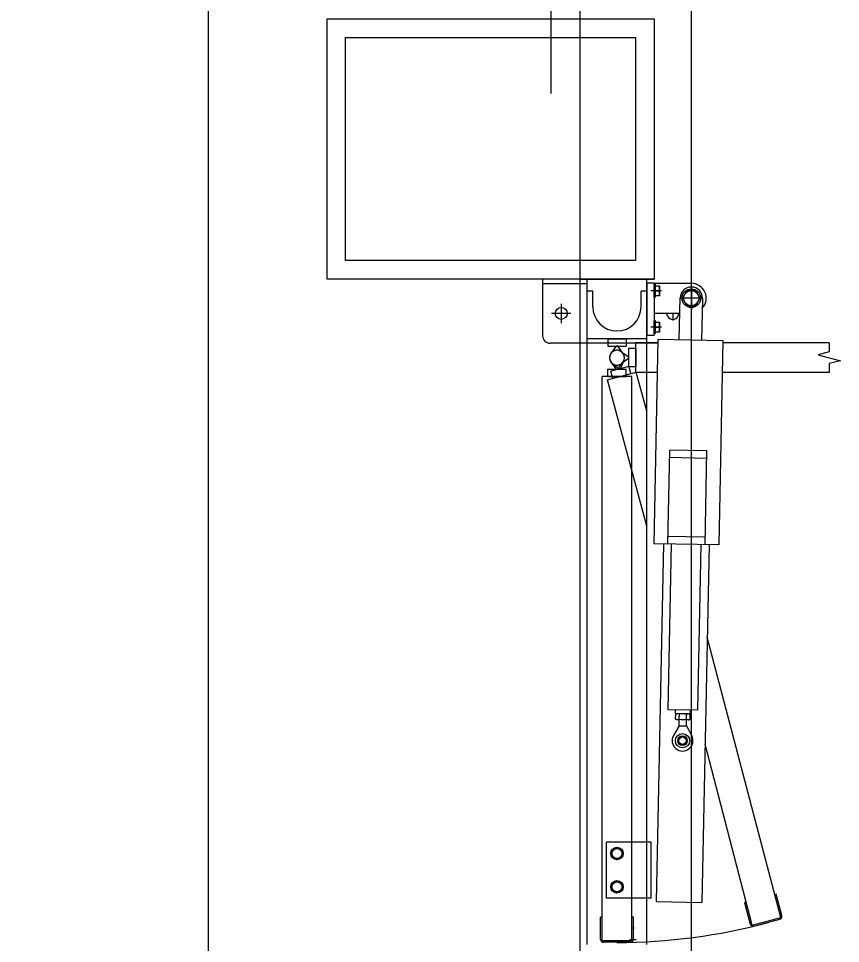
# Model space of a CAD drawing. Extents: x -264205 to -263659, y -1242401 to -1241986.
# Drawn here: x -263795.798 to -263794.692, y -1242208.661 to -1242207.417 of the extents above; entities that cross this region are included whole.
import ezdxf

# ---------------------------------------------------------------- set-up
doc = ezdxf.new("R2010")
doc.units = 0
for name, color, linetype in [('HESCON_OSI_STAVBY_KFA', 7, 'Continuous'), ('PROJEKT_OBRUBNIKY_KOMUNIKACIE', 7, 'Continuous'), ('SITUACIA_DSP_2D', 7, 'Continuous')]:
    doc.layers.add(name, color=color, linetype=linetype)

msp = doc.modelspace()

# ---------------------------------------------------------------- linework, layer by layer
at = {"layer": 'HESCON_OSI_STAVBY_KFA'}
msp.add_line((-263795.5428, -1242083.2372), (-263795.5428, -1242246.7072), dxfattribs=at)
at = {"layer": 'PROJEKT_OBRUBNIKY_KOMUNIKACIE'}
msp.add_lwpolyline([(-263794.8928, -1242227.3822), (-263808.9678, -1242241.4572), (-263894.9678, -1242241.4572), (-263909.0427, -1242227.3822), (-263909.0427, -1242196.3327), (-263914.1428, -1242196.3327), (-263914.1428, -1242132.4327), (-263909.0427, -1242132.4327), (-263909.0427, -1242101.3822), (-263894.9678, -1242087.3072), (-263808.9678, -1242087.3072), (-263794.8928, -1242101.3822), (-263794.8928, -1242227.3822)], dxfattribs=at)
at = {"layer": 'SITUACIA_DSP_2D'}
for p, q in [((-263794.8928, -1242101.3822), (-263794.8928, -1242227.3822)), ((-263795.0428, -1242101.7691), (-263795.0428, -1242226.9954)), ((-263795.0819, -1242207.3218), (-263795.0819, -1242207.5184)), ((-263795.3827, -1242207.7679), (-263795.3827, -1242207.4179)), ((-263795.3827, -1242207.4179), (-263794.9427, -1242207.4179)), ((-263794.9427, -1242207.4179), (-263794.9427, -1242207.7679)), ((-263795.3577, -1242207.7429), (-263795.3577, -1242207.4429)), ((-263795.3577, -1242207.4429), (-263794.9677, -1242207.4429)), ((-263794.9677, -1242207.4429), (-263794.9677, -1242207.7429)), ((-263794.9677, -1242207.7429), (-263795.3577, -1242207.7429)), ((-263794.9427, -1242207.7679), (-263795.3827, -1242207.7679)), ((-263795.0927, -1242207.7679), (-263795.0927, -1242207.8439)), ((-263795.0427, -1242207.7679), (-263794.9427, -1242207.7679)), ((-263795.0327, -1242208.6624), (-263795.0327, -1242207.7679)), ((-263794.9527, -1242208.6624), (-263794.9527, -1242207.7679)), ((-263794.9527, -1242207.7729), (-263794.9427, -1242207.7729)), ((-263794.9527, -1242207.7729), (-263794.9527, -1242207.8429)), ((-263794.9427, -1242207.7729), (-263794.9427, -1242207.8429)), ((-263795.0327, -1242207.7739), (-263795.0927, -1242207.7739)), ((-263795.0252, -1242207.7839), (-263795.0327, -1242207.7839)), ((-263795.0252, -1242207.8049), (-263795.0252, -1242207.7839)), ((-263794.9602, -1242207.8049), (-263794.9602, -1242207.7839)), ((-263794.9527, -1242207.7839), (-263794.9602, -1242207.7839)), ((-263794.9329, -1242207.7834), (-263794.9472, -1242207.7834)), ((-263794.9427, -1242207.7734), (-263794.8927, -1242207.7734)), ((-263794.9427, -1242207.7918), (-263794.9427, -1242207.775)), ((-263794.941, -1242207.775), (-263794.9427, -1242207.775)), ((-263794.941, -1242207.7918), (-263794.941, -1242207.775)), ((-263794.941, -1242207.7902), (-263794.941, -1242207.7766)), ((-263794.941, -1242207.7766), (-263794.9355, -1242207.7766)), ((-263794.941, -1242207.7834), (-263794.9364, -1242207.7834)), ((-263794.9355, -1242207.7766), (-263794.9355, -1242207.7902)), ((-263794.8986, -1242207.7832), (-263794.9045, -1242207.7934)), ((-263794.8869, -1242207.7832), (-263794.8986, -1242207.7832)), ((-263794.8927, -1242207.7778), (-263794.8927, -1242207.809)), ((-263794.881, -1242207.7934), (-263794.8869, -1242207.7832)), ((-263794.941, -1242207.7918), (-263794.9427, -1242207.7918)), ((-263794.9355, -1242207.7902), (-263794.941, -1242207.7902)), ((-263794.9089, -1242207.8491), (-263794.9077, -1242207.7931)), ((-263794.8771, -1242207.7934), (-263794.9083, -1242207.7934)), ((-263794.9045, -1242207.7934), (-263794.8986, -1242207.8036)), ((-263794.8869, -1242207.8036), (-263794.881, -1242207.7934)), ((-263794.8777, -1242207.7937), (-263794.8789, -1242207.8497)), ((-263795.0677, -1242207.8009), (-263795.0677, -1242207.8269)), ((-263794.8986, -1242207.8036), (-263794.8869, -1242207.8036)), ((-263795.0547, -1242207.8139), (-263795.0807, -1242207.8139)), ((-263794.9427, -1242207.8134), (-263794.9081, -1242207.8134)), ((-263794.9082, -1242207.8139), (-263794.9273, -1242207.8139)), ((-263794.9177, -1242207.8134), (-263794.9177, -1242207.8235)), ((-263794.9329, -1242207.8324), (-263794.9472, -1242207.8324)), ((-263794.9427, -1242207.8408), (-263794.9427, -1242207.824)), ((-263794.941, -1242207.824), (-263794.9427, -1242207.824)), ((-263794.941, -1242207.8408), (-263794.941, -1242207.824)), ((-263794.941, -1242207.8392), (-263794.941, -1242207.8256)), ((-263794.941, -1242207.8256), (-263794.9355, -1242207.8256)), ((-263794.941, -1242207.8324), (-263794.9364, -1242207.8324)), ((-263794.9355, -1242207.8256), (-263794.9355, -1242207.8392)), ((-263794.9527, -1242207.8429), (-263794.9427, -1242207.8429)), ((-263794.941, -1242207.8408), (-263794.9427, -1242207.8408)), ((-263794.9355, -1242207.8392), (-263794.941, -1242207.8392)), ((-263795.0327, -1242207.8539), (-263795.0827, -1242207.8539)), ((-263794.9527, -1242207.8479), (-263795.0327, -1242207.8479)), ((-263794.9527, -1242207.8539), (-263795.0327, -1242207.8539)), ((-263795.0052, -1242207.8479), (-263794.9802, -1242207.8479)), ((-263795.0052, -1242207.8479), (-263795.0052, -1242207.8579)), ((-263795.0052, -1242207.8579), (-263794.9802, -1242207.8579)), ((-263794.9937, -1242207.8579), (-263795.0008, -1242207.8675)), ((-263794.9917, -1242207.8579), (-263794.9937, -1242207.8579)), ((-263794.9847, -1242207.8675), (-263794.9917, -1242207.8579)), ((-263794.9802, -1242207.8479), (-263794.9802, -1242207.8579)), ((-263794.9672, -1242207.8934), (-263794.9672, -1242207.8534)), ((-263794.9374, -1242207.8534), (-263794.9672, -1242207.8534)), ((-263794.9375, -1242207.8539), (-263794.9527, -1242207.8539)), ((-263794.9428, -1242208.1235), (-263794.9373, -1242207.8485)), ((-263794.9373, -1242207.8485), (-263794.8504, -1242207.8503)), ((-263794.8504, -1242207.8503), (-263794.8558, -1242208.1252)), ((-263794.7071, -1242207.8534), (-263794.8504, -1242207.8534)), ((-263794.7071, -1242207.8534), (-263794.7071, -1242207.8654)), ((-263794.9868, -1242207.8653), (-263794.9772, -1242207.8724)), ((-263794.9772, -1242207.8609), (-263794.9772, -1242207.8859)), ((-263794.9672, -1242207.8609), (-263794.9772, -1242207.8609)), ((-263794.9772, -1242207.8724), (-263794.9772, -1242207.8744)), ((-263794.9672, -1242207.8609), (-263794.9672, -1242207.8859)), ((-263794.7071, -1242207.8654), (-263794.7221, -1242207.8694)), ((-263794.7221, -1242207.8694), (-263794.6921, -1242207.8774)), ((-263795.0008, -1242207.8793), (-263794.9937, -1242207.8889)), ((-263794.9897, -1242207.8886), (-263794.999, -1242207.8812)), ((-263794.9917, -1242207.8889), (-263794.9847, -1242207.8793)), ((-263794.9834, -1242207.877), (-263794.9878, -1242207.8881)), ((-263794.9772, -1242207.8744), (-263794.9868, -1242207.8814)), ((-263794.6921, -1242207.8774), (-263794.7071, -1242207.8814)), ((-263794.7071, -1242207.8814), (-263794.7071, -1242207.8934)), ((-263795.0055, -1242207.9032), (-263794.9668, -1242207.8929)), ((-263795.0052, -1242207.8989), (-263795.0052, -1242207.8889)), ((-263795.0052, -1242207.8889), (-263794.9802, -1242207.8889)), ((-263794.9767, -1242207.8851), (-263795.0008, -1242207.8916)), ((-263794.9982, -1242207.9013), (-263795.0008, -1242207.8916)), ((-263794.9937, -1242207.8889), (-263794.9917, -1242207.8889)), ((-263794.9878, -1242207.8881), (-263794.9897, -1242207.8886)), ((-263794.9802, -1242207.8989), (-263794.9802, -1242207.8889)), ((-263794.9672, -1242207.8859), (-263794.9772, -1242207.8859)), ((-263794.9741, -1242207.8948), (-263794.9767, -1242207.8851)), ((-263794.9382, -1242207.8934), (-263794.9672, -1242207.8934)), ((-263794.9527, -1242207.9454), (-263794.9668, -1242207.8929)), ((-263794.7071, -1242207.8934), (-263794.8512, -1242207.8934)), ((-263795.0127, -1242208.6574), (-263795.0127, -1242207.8989)), ((-263794.9727, -1242207.8989), (-263795.0127, -1242207.8989)), ((-263794.9527, -1242208.1), (-263795.0055, -1242207.9032)), ((-263795.0052, -1242207.8989), (-263794.9802, -1242207.8989)), ((-263794.9727, -1242208.6574), (-263794.9727, -1242207.8989)), ((-263794.9243, -1242208.1238), (-263794.9218, -1242207.9978)), ((-263794.872, -1242208.0088), (-263794.922, -1242208.0078)), ((-263794.8718, -1242207.9988), (-263794.9218, -1242207.9978)), ((-263794.8743, -1242208.1248), (-263794.8718, -1242207.9988)), ((-263794.8741, -1242208.1148), (-263794.9241, -1242208.1138)), ((-263794.8558, -1242208.1252), (-263794.9428, -1242208.1235)), ((-263794.9394, -1242208.6046), (-263794.9298, -1242208.1237)), ((-263794.9238, -1242208.3467), (-263794.9193, -1242208.1239)), ((-263794.8838, -1242208.3475), (-263794.8793, -1242208.1247)), ((-263794.8688, -1242208.1249), (-263794.8784, -1242208.6059)), ((-263794.7725, -1242208.6259), (-263794.8713, -1242208.2493)), ((-263794.8838, -1242208.3475), (-263794.9238, -1242208.3467)), ((-263794.9139, -1242208.3519), (-263794.9138, -1242208.3469)), ((-263794.8939, -1242208.3523), (-263794.9139, -1242208.3519)), ((-263794.9138, -1242208.3592), (-263794.9137, -1242208.3527)), ((-263794.9124, -1242208.352), (-263794.9137, -1242208.3527)), ((-263794.8954, -1242208.3523), (-263794.9124, -1242208.352)), ((-263794.9089, -1242208.3593), (-263794.9088, -1242208.3528)), ((-263794.8991, -1242208.3595), (-263794.899, -1242208.353)), ((-263794.8954, -1242208.3523), (-263794.8941, -1242208.3531)), ((-263794.8942, -1242208.3596), (-263794.8941, -1242208.3531)), ((-263794.8939, -1242208.3523), (-263794.8938, -1242208.3473)), ((-263794.9092, -1242208.3682), (-263794.9167, -1242208.3813)), ((-263794.9125, -1242208.36), (-263794.9138, -1242208.3592)), ((-263794.8955, -1242208.3603), (-263794.9125, -1242208.36)), ((-263794.9092, -1242208.3682), (-263794.909, -1242208.36)), ((-263794.9092, -1242208.3682), (-263794.8992, -1242208.3684)), ((-263794.8992, -1242208.3684), (-263794.899, -1242208.3602)), ((-263794.8992, -1242208.3684), (-263794.8922, -1242208.3818)), ((-263794.8955, -1242208.3603), (-263794.8942, -1242208.3596)), ((-263794.8111, -1242208.6363), (-263794.8742, -1242208.3932)), ((-263795.0067, -1242208.5999), (-263795.0067, -1242208.5249)), ((-263794.9527, -1242208.5249), (-263795.0067, -1242208.5249)), ((-263794.9467, -1242208.5249), (-263794.9527, -1242208.5249)), ((-263794.9467, -1242208.5999), (-263794.9467, -1242208.5249)), ((-263794.9995, -1242208.536), (-263794.9927, -1242208.532)), ((-263794.9995, -1242208.5438), (-263794.9995, -1242208.536)), ((-263794.9927, -1242208.5478), (-263794.9995, -1242208.5438)), ((-263794.9927, -1242208.532), (-263794.9859, -1242208.536)), ((-263794.9859, -1242208.5438), (-263794.9927, -1242208.5478)), ((-263794.9859, -1242208.536), (-263794.9859, -1242208.5438)), ((-263794.9995, -1242208.581), (-263794.9927, -1242208.577)), ((-263794.9995, -1242208.5888), (-263794.9995, -1242208.581)), ((-263794.9927, -1242208.577), (-263794.9859, -1242208.581)), ((-263794.9859, -1242208.581), (-263794.9859, -1242208.5888)), ((-263794.9927, -1242208.5928), (-263794.9995, -1242208.5888)), ((-263794.9859, -1242208.5888), (-263794.9927, -1242208.5928)), ((-263794.9527, -1242208.5999), (-263795.0067, -1242208.5999)), ((-263794.9467, -1242208.5999), (-263794.9527, -1242208.5999)), ((-263794.9394, -1242208.6046), (-263794.8784, -1242208.6059)), ((-263794.8194, -1242208.6054), (-263794.8213, -1242208.6059)), ((-263794.8213, -1242208.6059), (-263794.8136, -1242208.6349)), ((-263794.7788, -1242208.5945), (-263794.7807, -1242208.595)), ((-263794.771, -1242208.6235), (-263794.7788, -1242208.5945)), ((-263795.0147, -1242208.6554), (-263795.0147, -1242208.6254)), ((-263795.0127, -1242208.6254), (-263795.0147, -1242208.6254)), ((-263794.9707, -1242208.6254), (-263794.9727, -1242208.6254)), ((-263794.9707, -1242208.6554), (-263794.9707, -1242208.6254)), ((-263794.8111, -1242208.6363), (-263794.7725, -1242208.6259)), ((-263794.8087, -1242208.6377), (-263794.7739, -1242208.6284)), ((-263794.9698, -1242208.6403), (-263794.9727, -1242208.6403)), ((-263794.9757, -1242208.6556), (-263794.9667, -1242208.6556)), ((-263794.9727, -1242208.6574), (-263795.0127, -1242208.6574)), ((-263794.9747, -1242208.6594), (-263795.0107, -1242208.6594))]:
    msp.add_line(p, q, dxfattribs=at)
for centre, radius in [((-263794.8927, -1242207.7934), 0.0126), ((-263794.8927, -1242207.7934), 0.0102), ((-263795.0677, -1242207.8139), 0.008), ((-263794.9046, -1242208.3883), 0.00952), ((-263794.9046, -1242208.3883), 0.00645), ((-263794.9046, -1242208.3883), 0.005), ((-263794.9927, -1242208.5399), 0.0084), ((-263794.9927, -1242208.5399), 0.0068), ((-263794.9927, -1242208.5849), 0.0084), ((-263794.9927, -1242208.5849), 0.0068)]:
    msp.add_circle(centre, radius, dxfattribs=at)
for centre, radius, start, end in [((-263794.9423, -1242207.78), 0.0068, 330, 30), ((-263794.9423, -1242207.7868), 0.0068, 330, 30), ((-263794.8927, -1242207.7934), 0.015, 358.86, 178.86), ((-263794.8927, -1242207.7934), 0.02, 317.4504, 90), ((-263794.9927, -1242207.8049), 0.0325, 180, 0), ((-263794.9177, -1242207.8139), 0.008, 176.4167, 3.5833), ((-263794.9423, -1242207.829), 0.0068, 330, 30), ((-263794.9423, -1242207.8358), 0.0068, 330, 30), ((-263795.0827, -1242207.8439), 0.01, 180, 270), ((-263794.9927, -1242207.8734), 0.01, 323.6139, 216.3861), ((-263794.9927, -1242207.8734), 0.01, 53.6139, 306.3861), ((-263794.9927, -1242207.8734), 0.01, 338.6139, 231.3861), ((-263794.9927, -1242207.8734), 0.01, 143.6139, 36.3861), ((-263794.9113, -1242208.3563), 0.00432, 54.2666, 123.4534), ((-263794.9042, -1242208.3683), 0.0161, 71.1601, 106.5599), ((-263794.899, -1242208.353), 0.0001, 178.86, 248.0468), ((-263794.8966, -1242208.3566), 0.00432, 54.2666, 123.4534), ((-263794.9113, -1242208.3557), 0.00432, 234.2666, 303.4534), ((-263794.9037, -1242208.344), 0.0161, 251.1601, 286.5599), ((-263794.8991, -1242208.3595), 0.0001, 109.6732, 178.86), ((-263794.8966, -1242208.3559), 0.00432, 234.2666, 303.4534), ((-263794.9046, -1242208.3883), 0.014, 150.1229, 27.5971), ((-263794.7749, -1242208.6245), 0.004, 285, 15), ((-263794.9927, -1242207.8734), 0.7862, 270, 285), ((-263794.8097, -1242208.6338), 0.004, 195, 285), ((-263795.0107, -1242208.6554), 0.004, 180, 270), ((-263794.9747, -1242208.6554), 0.004, 270, 0)]:
    msp.add_arc(centre, radius, start, end, dxfattribs=at)

doc.saveas('drawing.dxf')
